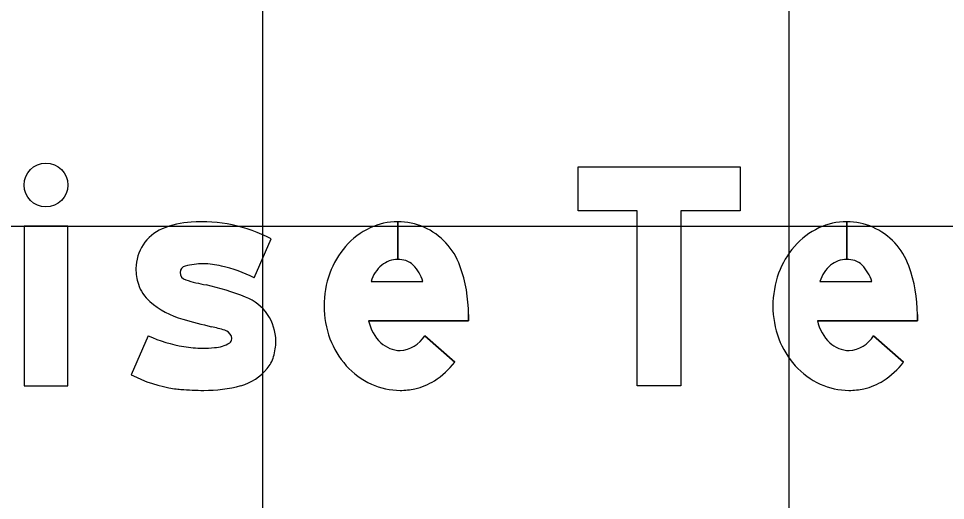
# Model space of a CAD drawing. Extents: x 2193008 to 2198143, y 1236112 to 1237864.
# Drawn here: x 2196621.777 to 2196625.301, y 1237301.066 to 1237302.897 of the extents above; entities that cross this region are included whole.
import ezdxf

# ---------------------------------------------------------------- set-up
doc = ezdxf.new("R2010")
doc.units = 0
for name, color, linetype in [('GSBWFILL', 7, 'Continuous'), ('GSCOLORFILL', 7, 'Continuous'), ('GSOUTLINE', 7, 'Continuous'), ('M-ROADS', 7, 'Continuous')]:
    doc.layers.add(name, color=color, linetype=linetype)

msp = doc.modelspace()

# ---------------------------------------------------------------- linework, layer by layer
at = {"layer": 'GSBWFILL'}
for p, q in [((2196623.219, 1237302.125), (2196623.219, 1237301.9814)), ((2196623.2191, 1237301.9814), (2196623.2191, 1237302.125)), ((2196624.9257, 1237302.125), (2196624.9257, 1237301.9814)), ((2196624.9257, 1237301.9814), (2196624.9257, 1237302.125)), ((2196622.6731, 1237301.9113), (2196622.7377, 1237302.0597)), ((2196623.1175, 1237301.898), (2196623.3147, 1237301.898)), ((2196624.8241, 1237301.898), (2196625.0213, 1237301.898)), ((2196622.2705, 1237301.6917), (2196622.2059, 1237301.5433)), ((2196623.3213, 1237301.6917), (2196623.4353, 1237301.5908)), ((2196625.028, 1237301.6917), (2196625.1419, 1237301.5908)), ((2196622.2059, 1237301.5433), (2196622.2059, 1237301.5433))]:
    msp.add_line(p, q, dxfattribs=at)
for points in [[(2196624.2954, 1237301.5006), (2196624.1289, 1237301.5006), (2196624.1289, 1237302.1666), (2196623.9042, 1237302.1666), (2196623.9042, 1237302.3331), (2196624.5202, 1237302.3331), (2196624.5202, 1237302.1666), (2196624.2954, 1237302.1666)], [(2196621.7979, 1237301.5006), (2196621.9644, 1237301.5006), (2196621.9644, 1237302.1083), (2196621.7979, 1237302.1083)]]:
    msp.add_lwpolyline(points, close=True, dxfattribs=at)
for points in [[(2196623.4879, 1237301.7719), (2196623.4879, 1237301.7481), (2196623.108, 1237301.7481)], [(2196625.1945, 1237301.7719), (2196625.1945, 1237301.7481), (2196624.8146, 1237301.7481)]]:
    msp.add_lwpolyline(points, dxfattribs=at)
msp.add_circle((2196621.8812, 1237302.2644), 0.0833, dxfattribs=at)
for centre, radius, start, end in [((2196623.219, 1237301.8784), 0.2466, 90, 115.3224), ((2196623.219, 1237301.8784), 0.2466, 66.2413, 89.9903), ((2196624.9257, 1237301.8784), 0.2466, 90, 115.3224), ((2196624.9257, 1237301.8784), 0.2466, 66.2413, 89.9903), ((2196623.236, 1237301.8426), 0.2862, 115.3224, 138.8015), ((2196623.2128, 1237301.8686), 0.2581, 19.9901, 65.8469), ((2196624.9426, 1237301.8426), 0.2862, 115.3224, 138.8015), ((2196624.9194, 1237301.8686), 0.2581, 19.9901, 65.8469), ((2196623.2624, 1237301.8195), 0.3213, 138.8015, 160.0695), ((2196624.969, 1237301.8195), 0.3213, 138.8015, 160.0695), ((2196623.219, 1237301.8849), 0.0965, 90, 129.2086), ((2196623.219, 1237301.8695), 0.1119, 74.2341, 89.9787), ((2196623.2325, 1237301.9171), 0.0624, 43.3306, 74.2341), ((2196624.9257, 1237301.8849), 0.0965, 90, 129.2086), ((2196624.9257, 1237301.8695), 0.1119, 74.2341, 89.9787), ((2196624.9391, 1237301.9171), 0.0624, 43.3306, 74.2341), ((2196623.2426, 1237301.8599), 0.1308, 130.2868, 163.0777), ((2196623.158, 1237301.8469), 0.1648, 18.0656, 43.3306), ((2196622.9468, 1237301.7719), 0.5411, 0, 19.9901), ((2196624.9492, 1237301.8599), 0.1308, 130.2868, 163.0777), ((2196624.8647, 1237301.8469), 0.1648, 18.0656, 43.3306), ((2196624.6534, 1237301.7719), 0.5411, 0, 19.9901), ((2196623.3038, 1237301.8045), 0.3653, 160.0695, 180), ((2196625.0104, 1237301.8045), 0.3653, 160.0695, 180), ((2196623.2929, 1237301.8045), 0.3544, 180, 200.5021), ((2196624.9995, 1237301.8045), 0.3544, 180, 200.5021), ((2196623.2679, 1237301.7834), 0.1638, 192.4467, 226.2893), ((2196624.9746, 1237301.7834), 0.1638, 192.4467, 226.2893), ((2196623.2197, 1237301.7545), 0.1195, 273.8929, 328.2838), ((2196624.9263, 1237301.7545), 0.1195, 273.8929, 328.2838), ((2196623.2611, 1237301.7926), 0.3205, 200.5021, 222.0738), ((2196623.2293, 1237301.7437), 0.1083, 226.5476, 269.2365), ((2196624.9677, 1237301.7926), 0.3205, 200.5021, 222.0738), ((2196624.9359, 1237301.7437), 0.1083, 226.5476, 269.2365), ((2196623.1913, 1237301.782), 0.31, 302.591, 321.9228), ((2196624.8979, 1237301.782), 0.31, 302.591, 321.9228), ((2196623.2408, 1237301.7743), 0.2932, 222.0738, 245.3524), ((2196624.9475, 1237301.7743), 0.2932, 222.0738, 245.3524), ((2196623.2349, 1237301.7137), 0.2289, 282.4743, 302.591), ((2196624.9416, 1237301.7137), 0.2289, 282.4743, 302.591), ((2196623.2278, 1237301.7459), 0.2619, 245.3524, 270), ((2196623.2278, 1237301.7459), 0.2619, 270, 282.4743), ((2196624.9344, 1237301.7459), 0.2619, 245.3524, 270), ((2196624.9344, 1237301.7459), 0.2619, 270, 282.4743)]:
    msp.add_arc(centre, radius, start, end, dxfattribs=at)
for centre, major_axis, start_param, end_param in [((2196622.4581, 1237301.7772), (0, 0.3474), 0.071378, 0.398007), ((2196622.4727, 1237301.5543), (0, 0.5707), 5.800291, 6.352301), ((2196622.3867, 1237301.947), (0, 0.1632), 0.398006, 1.570796), ((2196622.4184, 1237301.947), (0, 0.1949), 1.570796, 1.879779), ((2196622.416, 1237301.9321), (0, 0.025), 0.21891, 1.570796), ((2196622.4791, 1237301.6759), (0, 0.2889), 0, 0.239757), ((2196622.4791, 1237301.6913), (0, 0.2735), 6.027142, 6.283185), ((2196622.4599, 1237301.5111), (0, 0.4534), 5.793797, 6.086746), ((2196622.4201, 1237301.9321), (0, 0.0291), 1.570796, 2.88808), ((2196622.5993, 1237302.4972), (0, 0.6219), 2.83708, 2.965597), ((2196622.3715, 1237301.932), (0, 0.1457), 1.879779, 2.42566), ((2196622.2727, 1237300.9241), (0, 0.9852), 5.901211, 6.060377), ((2196622.5763, 1237301.671), (0, 0.179), 4.712389, 5.919951), ((2196622.4887, 1237302.0667), (0, 0.3242), 2.42566, 2.869403), ((2196622.958, 1237303.6788), (0, 2.0032), 2.860128, 2.916667), ((2196622.3028, 1237300.8513), (0, 0.8992), 5.990951, 6.04928), ((2196622.4796, 1237302.1394), (0, 0.4941), 2.70455, 2.991718), ((2196622.5477, 1237301.6724), (0, 0.0424), 5.20773, 5.944931), ((2196622.5576, 1237301.6799), (0, 0.0302), 4.712389, 5.146352), ((2196622.519, 1237301.7592), (0, 0.1128), 3.169414, 3.711965), ((2196622.5686, 1237301.6799), (0, 0.0193), 3.769232, 4.712389), ((2196622.5464, 1237301.671), (0, 0.2089), 4.42655, 4.712389), ((2196622.4762, 1237302.0229), (0, 0.3787), 2.95481, 3.141593), ((2196622.4762, 1237302.1196), (0, 0.4753), 3.141593, 3.238422), ((2196622.627, 1237301.6472), (0, 0.1249), 4.009587, 4.42655), ((2196622.5691, 1237301.6935), (0, 0.199), 3.41426, 4.020407), ((2196622.4433, 1237301.9994), (0, 0.5142), 2.661561, 2.999689), ((2196622.4295, 1237301.9025), (0, 0.4163), 2.999689, 3.056979), ((2196622.4815, 1237302.5065), (0, 1.0225), 3.056204, 3.141593), ((2196622.4815, 1237302.05), (0, 0.566), 3.141593, 3.39368)]:
    msp.add_ellipse(centre, major_axis=major_axis, ratio=0.999992, start_param=start_param, end_param=end_param, dxfattribs=at)
at = {"layer": 'GSCOLORFILL'}
for p, q in [((2196623.219, 1237302.125), (2196623.219, 1237301.9814)), ((2196623.2191, 1237301.9814), (2196623.2191, 1237302.125)), ((2196624.9257, 1237302.125), (2196624.9257, 1237301.9814)), ((2196624.9257, 1237301.9814), (2196624.9257, 1237302.125)), ((2196622.6731, 1237301.9113), (2196622.7377, 1237302.0597)), ((2196623.1175, 1237301.898), (2196623.3147, 1237301.898)), ((2196624.8241, 1237301.898), (2196625.0213, 1237301.898)), ((2196622.2705, 1237301.6917), (2196622.2059, 1237301.5433)), ((2196623.3213, 1237301.6917), (2196623.4353, 1237301.5908)), ((2196625.028, 1237301.6917), (2196625.1419, 1237301.5908)), ((2196622.2059, 1237301.5433), (2196622.2059, 1237301.5433))]:
    msp.add_line(p, q, dxfattribs=at)
for points in [[(2196624.2954, 1237301.5006), (2196624.1289, 1237301.5006), (2196624.1289, 1237302.1666), (2196623.9042, 1237302.1666), (2196623.9042, 1237302.3331), (2196624.5202, 1237302.3331), (2196624.5202, 1237302.1666), (2196624.2954, 1237302.1666)], [(2196621.7979, 1237301.5006), (2196621.9644, 1237301.5006), (2196621.9644, 1237302.1083), (2196621.7979, 1237302.1083)]]:
    msp.add_lwpolyline(points, close=True, dxfattribs=at)
for points in [[(2196623.4879, 1237301.7719), (2196623.4879, 1237301.7481), (2196623.108, 1237301.7481)], [(2196625.1945, 1237301.7719), (2196625.1945, 1237301.7481), (2196624.8146, 1237301.7481)]]:
    msp.add_lwpolyline(points, dxfattribs=at)
msp.add_circle((2196621.8812, 1237302.2644), 0.0833, dxfattribs=at)
for centre, radius, start, end in [((2196623.219, 1237301.8784), 0.2466, 90, 115.3224), ((2196623.219, 1237301.8784), 0.2466, 66.2413, 89.9903), ((2196624.9257, 1237301.8784), 0.2466, 90, 115.3224), ((2196624.9257, 1237301.8784), 0.2466, 66.2413, 89.9903), ((2196623.236, 1237301.8426), 0.2862, 115.3224, 138.8015), ((2196623.2128, 1237301.8686), 0.2581, 19.9901, 65.8469), ((2196624.9426, 1237301.8426), 0.2862, 115.3224, 138.8015), ((2196624.9194, 1237301.8686), 0.2581, 19.9901, 65.8469), ((2196623.2624, 1237301.8195), 0.3213, 138.8015, 160.0695), ((2196624.969, 1237301.8195), 0.3213, 138.8015, 160.0695), ((2196623.219, 1237301.8849), 0.0965, 90, 129.2086), ((2196623.219, 1237301.8695), 0.1119, 74.2341, 89.9787), ((2196623.2325, 1237301.9171), 0.0624, 43.3306, 74.2341), ((2196624.9257, 1237301.8849), 0.0965, 90, 129.2086), ((2196624.9257, 1237301.8695), 0.1119, 74.2341, 89.9787), ((2196624.9391, 1237301.9171), 0.0624, 43.3306, 74.2341), ((2196623.2426, 1237301.8599), 0.1308, 130.2868, 163.0777), ((2196623.158, 1237301.8469), 0.1648, 18.0656, 43.3306), ((2196622.9468, 1237301.7719), 0.5411, 0, 19.9901), ((2196624.9492, 1237301.8599), 0.1308, 130.2868, 163.0777), ((2196624.8647, 1237301.8469), 0.1648, 18.0656, 43.3306), ((2196624.6534, 1237301.7719), 0.5411, 0, 19.9901), ((2196623.3038, 1237301.8045), 0.3653, 160.0695, 180), ((2196625.0104, 1237301.8045), 0.3653, 160.0695, 180), ((2196623.2929, 1237301.8045), 0.3544, 180, 200.5021), ((2196624.9995, 1237301.8045), 0.3544, 180, 200.5021), ((2196623.2679, 1237301.7834), 0.1638, 192.4467, 226.2893), ((2196624.9746, 1237301.7834), 0.1638, 192.4467, 226.2893), ((2196623.2197, 1237301.7545), 0.1195, 273.8929, 328.2838), ((2196624.9263, 1237301.7545), 0.1195, 273.8929, 328.2838), ((2196623.2611, 1237301.7926), 0.3205, 200.5021, 222.0738), ((2196623.2293, 1237301.7437), 0.1083, 226.5476, 269.2365), ((2196624.9677, 1237301.7926), 0.3205, 200.5021, 222.0738), ((2196624.9359, 1237301.7437), 0.1083, 226.5476, 269.2365), ((2196623.1913, 1237301.782), 0.31, 302.591, 321.9228), ((2196624.8979, 1237301.782), 0.31, 302.591, 321.9228), ((2196623.2408, 1237301.7743), 0.2932, 222.0738, 245.3524), ((2196624.9475, 1237301.7743), 0.2932, 222.0738, 245.3524), ((2196623.2349, 1237301.7137), 0.2289, 282.4743, 302.591), ((2196624.9416, 1237301.7137), 0.2289, 282.4743, 302.591), ((2196623.2278, 1237301.7459), 0.2619, 245.3524, 270), ((2196623.2278, 1237301.7459), 0.2619, 270, 282.4743), ((2196624.9344, 1237301.7459), 0.2619, 245.3524, 270), ((2196624.9344, 1237301.7459), 0.2619, 270, 282.4743)]:
    msp.add_arc(centre, radius, start, end, dxfattribs=at)
for centre, major_axis, start_param, end_param in [((2196622.4581, 1237301.7772), (0, 0.3474), 0.071378, 0.398007), ((2196622.4727, 1237301.5543), (0, 0.5707), 5.800291, 6.352301), ((2196622.3867, 1237301.947), (0, 0.1632), 0.398006, 1.570796), ((2196622.4184, 1237301.947), (0, 0.1949), 1.570796, 1.879779), ((2196622.416, 1237301.9321), (0, 0.025), 0.21891, 1.570796), ((2196622.4791, 1237301.6759), (0, 0.2889), 0, 0.239757), ((2196622.4791, 1237301.6913), (0, 0.2735), 6.027142, 6.283185), ((2196622.4599, 1237301.5111), (0, 0.4534), 5.793797, 6.086746), ((2196622.4201, 1237301.9321), (0, 0.0291), 1.570796, 2.88808), ((2196622.5993, 1237302.4972), (0, 0.6219), 2.83708, 2.965597), ((2196622.3715, 1237301.932), (0, 0.1457), 1.879779, 2.42566), ((2196622.2727, 1237300.9241), (0, 0.9852), 5.901211, 6.060377), ((2196622.5763, 1237301.671), (0, 0.179), 4.712389, 5.919951), ((2196622.4887, 1237302.0667), (0, 0.3242), 2.42566, 2.869403), ((2196622.958, 1237303.6788), (0, 2.0032), 2.860128, 2.916667), ((2196622.3028, 1237300.8513), (0, 0.8992), 5.990951, 6.04928), ((2196622.4796, 1237302.1394), (0, 0.4941), 2.70455, 2.991718), ((2196622.5477, 1237301.6724), (0, 0.0424), 5.20773, 5.944931), ((2196622.5576, 1237301.6799), (0, 0.0302), 4.712389, 5.146352), ((2196622.519, 1237301.7592), (0, 0.1128), 3.169414, 3.711965), ((2196622.5686, 1237301.6799), (0, 0.0193), 3.769232, 4.712389), ((2196622.5464, 1237301.671), (0, 0.2089), 4.42655, 4.712389), ((2196622.4762, 1237302.0229), (0, 0.3787), 2.95481, 3.141593), ((2196622.4762, 1237302.1196), (0, 0.4753), 3.141593, 3.238422), ((2196622.627, 1237301.6472), (0, 0.1249), 4.009587, 4.42655), ((2196622.5691, 1237301.6935), (0, 0.199), 3.41426, 4.020407), ((2196622.4433, 1237301.9994), (0, 0.5142), 2.661561, 2.999689), ((2196622.4295, 1237301.9025), (0, 0.4163), 2.999689, 3.056979), ((2196622.4815, 1237302.5065), (0, 1.0225), 3.056204, 3.141593), ((2196622.4815, 1237302.05), (0, 0.566), 3.141593, 3.39368)]:
    msp.add_ellipse(centre, major_axis=major_axis, ratio=0.999992, start_param=start_param, end_param=end_param, dxfattribs=at)
at = {"layer": 'GSOUTLINE'}
for p, q in [((2196622.6731, 1237301.9113), (2196622.7377, 1237302.0597)), ((2196623.1175, 1237301.898), (2196623.3147, 1237301.898)), ((2196624.8241, 1237301.898), (2196625.0213, 1237301.898)), ((2196622.2705, 1237301.6917), (2196622.2059, 1237301.5433)), ((2196623.4353, 1237301.5908), (2196623.3213, 1237301.6917)), ((2196625.1419, 1237301.5908), (2196625.028, 1237301.6917)), ((2196622.2059, 1237301.5433), (2196622.2059, 1237301.5433))]:
    msp.add_line(p, q, dxfattribs=at)
for points in [[(2196624.2954, 1237301.5006), (2196624.1289, 1237301.5006), (2196624.1289, 1237302.1666), (2196623.9042, 1237302.1666), (2196623.9042, 1237302.3331), (2196624.5202, 1237302.3331), (2196624.5202, 1237302.1666), (2196624.2954, 1237302.1666)], [(2196621.7979, 1237301.5006), (2196621.9644, 1237301.5006), (2196621.9644, 1237302.1083), (2196621.7979, 1237302.1083)]]:
    msp.add_lwpolyline(points, close=True, dxfattribs=at)
for points in [[(2196623.108, 1237301.7481), (2196623.4879, 1237301.7481), (2196623.4879, 1237301.7719)], [(2196624.8146, 1237301.7481), (2196625.1945, 1237301.7481), (2196625.1945, 1237301.7719)]]:
    msp.add_lwpolyline(points, dxfattribs=at)
msp.add_circle((2196621.8812, 1237302.2644), 0.0833, dxfattribs=at)
for centre, radius, start, end in [((2196623.219, 1237301.8784), 0.2466, 90, 115.3224), ((2196623.219, 1237301.8784), 0.2466, 66.2413, 90), ((2196624.9257, 1237301.8784), 0.2466, 90, 115.3224), ((2196624.9257, 1237301.8784), 0.2466, 66.2413, 90), ((2196623.236, 1237301.8426), 0.2862, 115.3224, 138.8015), ((2196623.2128, 1237301.8686), 0.2581, 19.9901, 65.8469), ((2196624.9426, 1237301.8426), 0.2862, 115.3224, 138.8015), ((2196624.9194, 1237301.8686), 0.2581, 19.9901, 65.8469), ((2196623.2624, 1237301.8195), 0.3213, 138.8015, 160.0695), ((2196624.969, 1237301.8195), 0.3213, 138.8015, 160.0695), ((2196623.219, 1237301.8849), 0.0965, 90, 129.2086), ((2196623.219, 1237301.8695), 0.1119, 74.2341, 90), ((2196623.2325, 1237301.9171), 0.0624, 43.3306, 74.2341), ((2196624.9257, 1237301.8849), 0.0965, 90, 129.2086), ((2196624.9257, 1237301.8695), 0.1119, 74.2341, 90), ((2196624.9391, 1237301.9171), 0.0624, 43.3306, 74.2341), ((2196623.2426, 1237301.8599), 0.1308, 130.2868, 163.0777), ((2196623.158, 1237301.8469), 0.1648, 18.0656, 43.3306), ((2196622.9468, 1237301.7719), 0.5411, 0, 19.9901), ((2196624.9492, 1237301.8599), 0.1308, 130.2868, 163.0777), ((2196624.8647, 1237301.8469), 0.1648, 18.0656, 43.3306), ((2196624.6534, 1237301.7719), 0.5411, 0, 19.9901), ((2196623.3038, 1237301.8045), 0.3653, 160.0695, 180), ((2196625.0104, 1237301.8045), 0.3653, 160.0695, 180), ((2196623.2929, 1237301.8045), 0.3544, 180, 200.5021), ((2196624.9995, 1237301.8045), 0.3544, 180, 200.5021), ((2196623.2679, 1237301.7834), 0.1638, 192.4467, 226.2893), ((2196624.9746, 1237301.7834), 0.1638, 192.4467, 226.2893), ((2196623.2197, 1237301.7545), 0.1195, 273.8929, 328.2838), ((2196624.9263, 1237301.7545), 0.1195, 273.8929, 328.2838), ((2196623.2611, 1237301.7926), 0.3205, 200.5021, 222.0738), ((2196623.2293, 1237301.7437), 0.1083, 226.5476, 269.2365), ((2196624.9677, 1237301.7926), 0.3205, 200.5021, 222.0738), ((2196624.9359, 1237301.7437), 0.1083, 226.5476, 269.2365), ((2196623.1913, 1237301.782), 0.31, 302.591, 321.9228), ((2196624.8979, 1237301.782), 0.31, 302.591, 321.9228), ((2196623.2408, 1237301.7743), 0.2932, 222.0738, 245.3524), ((2196624.9475, 1237301.7743), 0.2932, 222.0738, 245.3524), ((2196623.2349, 1237301.7137), 0.2289, 282.4743, 302.591), ((2196624.9416, 1237301.7137), 0.2289, 282.4743, 302.591), ((2196623.2278, 1237301.7459), 0.2619, 245.3524, 270), ((2196623.2278, 1237301.7459), 0.2619, 270, 282.4743), ((2196624.9344, 1237301.7459), 0.2619, 245.3524, 270), ((2196624.9344, 1237301.7459), 0.2619, 270, 282.4743)]:
    msp.add_arc(centre, radius, start, end, dxfattribs=at)
for centre, major_axis, start_param, end_param in [((2196622.4581, 1237301.7772), (0, 0.3474), 0.071378, 0.398007), ((2196622.4727, 1237301.5543), (0, 0.5707), 5.800291, 6.352301), ((2196622.3867, 1237301.947), (0, 0.1632), 0.398006, 1.570796), ((2196622.4184, 1237301.947), (0, 0.1949), 1.570796, 1.879779), ((2196622.416, 1237301.9321), (0, 0.025), 0.21891, 1.570796), ((2196622.4791, 1237301.6759), (0, 0.2889), 0, 0.239757), ((2196622.4791, 1237301.6913), (0, 0.2735), 6.027142, 6.283185), ((2196622.4599, 1237301.5111), (0, 0.4534), 5.793797, 6.086746), ((2196622.4201, 1237301.9321), (0, 0.0291), 1.570796, 2.88808), ((2196622.5993, 1237302.4972), (0, 0.6219), 2.83708, 2.965597), ((2196622.3715, 1237301.932), (0, 0.1457), 1.879779, 2.42566), ((2196622.2727, 1237300.9241), (0, 0.9852), 5.901211, 6.060377), ((2196622.5763, 1237301.671), (0, 0.179), 4.712389, 5.919951), ((2196622.4887, 1237302.0667), (0, 0.3242), 2.42566, 2.869403), ((2196622.958, 1237303.6788), (0, 2.0032), 2.860128, 2.916667), ((2196622.3028, 1237300.8513), (0, 0.8992), 5.990951, 6.04928), ((2196622.4796, 1237302.1394), (0, 0.4941), 2.70455, 2.991718), ((2196622.5477, 1237301.6724), (0, 0.0424), 5.20773, 5.944931), ((2196622.5576, 1237301.6799), (0, 0.0302), 4.712389, 5.146352), ((2196622.519, 1237301.7592), (0, 0.1128), 3.169414, 3.711965), ((2196622.5686, 1237301.6799), (0, 0.0193), 3.769232, 4.712389), ((2196622.5464, 1237301.671), (0, 0.2089), 4.42655, 4.712389), ((2196622.4762, 1237302.0229), (0, 0.3787), 2.95481, 3.141593), ((2196622.4762, 1237302.1196), (0, 0.4753), 3.141593, 3.238422), ((2196622.627, 1237301.6472), (0, 0.1249), 4.009587, 4.42655), ((2196622.5691, 1237301.6935), (0, 0.199), 3.41426, 4.020407), ((2196622.4433, 1237301.9994), (0, 0.5142), 2.661561, 2.999689), ((2196622.4295, 1237301.9025), (0, 0.4163), 2.999689, 3.056979), ((2196622.4815, 1237302.5065), (0, 1.0225), 3.056204, 3.141593), ((2196622.4815, 1237302.05), (0, 0.566), 3.141593, 3.39368)]:
    msp.add_ellipse(centre, major_axis=major_axis, ratio=0.999992, start_param=start_param, end_param=end_param, dxfattribs=at)
at = {"layer": 'M-ROADS'}
for p, q in [((2196622.7065, 1237258.1062), (2196622.7065, 1237318.1062)), ((2196624.7065, 1237258.1062), (2196624.7065, 1237318.1062)), ((2196734.7065, 1237302.1062), (2196604.7065, 1237302.1062))]:
    msp.add_line(p, q, dxfattribs=at)

doc.saveas('drawing.dxf')
